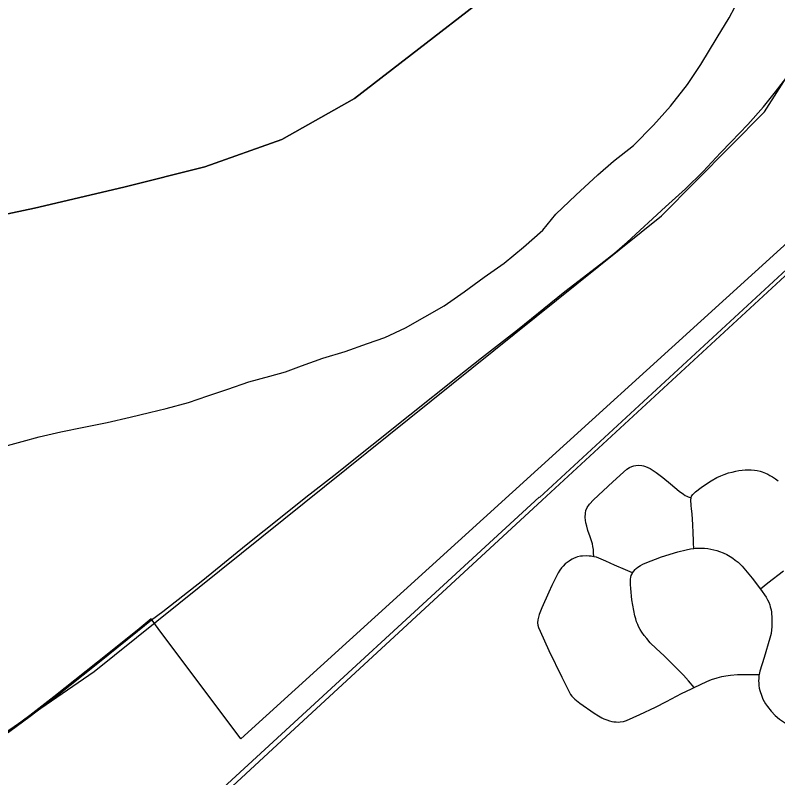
# Model space of a CAD drawing. Extents: x 0 to 34, y 0 to 22.
# Drawn here: x 3.9432 to 4.4089, y 17.9176 to 18.3832 of the extents above; entities that cross this region are included whole.
import ezdxf

# ---------------------------------------------------------------- set-up
doc = ezdxf.new("R2010")
doc.units = 0
for name, color, linetype in [('GM_X_City_Street', 7, 'Continuous'), ('GM_X_Corporation', 7, 'Continuous'), ('GM_X_Major_River', 7, 'Continuous'), ('GM_X_Rail_Line', 7, 'Continuous'), ('GM_X_State_Route', 7, 'Continuous')]:
    doc.layers.add(name, color=color, linetype=linetype)

msp = doc.modelspace()

# ---------------------------------------------------------------- linework, layer by layer
at = {"layer": 'GM_X_City_Street'}
for points in [[(4.29652, 18.05259), (4.29643, 18.05515), (4.29632, 18.05703), (4.29606, 18.05876), (4.2957, 18.06051), (4.29435, 18.06464), (4.29296, 18.06862), (4.29223, 18.07118), (4.29172, 18.07331), (4.29126, 18.07658), (4.29141, 18.07906), (4.29178, 18.08088), (4.29253, 18.08257), (4.29394, 18.0846), (4.2964, 18.08739), (4.30818, 18.09839), (4.31462, 18.10421), (4.31683, 18.10603), (4.31844, 18.10697), (4.31979, 18.1076), (4.32095, 18.10801), (4.32218, 18.10827), (4.32403, 18.10848), (4.32588, 18.10836), (4.32699, 18.10809), (4.32825, 18.10768), (4.33104, 18.10644), (4.33469, 18.10404), (4.33864, 18.10097), (4.34352, 18.097), (4.34874, 18.09262), (4.35131, 18.09077), (4.35248, 18.08997), (4.35343, 18.08946), (4.35414, 18.08916), (4.35596, 18.08844)], [(4.35596, 18.08844), (4.35631, 18.08953), (4.35699, 18.09052), (4.35878, 18.09226), (4.36225, 18.09489), (4.36533, 18.09706), (4.36825, 18.0989), (4.37176, 18.10084), (4.37419, 18.10198), (4.37623, 18.10283), (4.37895, 18.10371), (4.38099, 18.10425), (4.38333, 18.10485), (4.38525, 18.10517), (4.38722, 18.1055), (4.38896, 18.10559), (4.391, 18.10566), (4.3927, 18.1056), (4.39468, 18.10545), (4.39641, 18.10518), (4.39814, 18.1048), (4.39941, 18.10436), (4.40149, 18.10356), (4.40284, 18.1029), (4.40414, 18.10221), (4.40576, 18.10134), (4.40765, 18.10016), (4.40928, 18.09896)], [(4.3576, 18.0576), (4.35748, 18.06089), (4.35719, 18.0687), (4.35712, 18.07048), (4.35708, 18.07166), (4.35681, 18.07598), (4.35647, 18.0805), (4.35633, 18.08151), (4.3561, 18.08398), (4.35582, 18.08708), (4.35596, 18.08844)], [(4.32029, 18.04271), (4.32105, 18.04381), (4.32177, 18.04466), (4.32247, 18.04528), (4.32355, 18.04619), (4.32507, 18.0472), (4.32655, 18.04799), (4.32794, 18.04871), (4.3379, 18.05241), (4.34799, 18.05564), (4.3529, 18.05679), (4.35569, 18.05736), (4.3576, 18.0576)], [(4.3576, 18.0576), (4.3585, 18.05771), (4.36172, 18.05784), (4.36419, 18.05772), (4.36623, 18.05754), (4.36808, 18.05725), (4.36992, 18.05681), (4.3717, 18.05635), (4.37341, 18.0558), (4.37555, 18.05495), (4.37778, 18.05383), (4.37994, 18.05264), (4.38148, 18.05161), (4.38302, 18.05055), (4.38478, 18.04915), (4.38624, 18.04775), (4.38715, 18.04677), (4.39323, 18.03938), (4.3983, 18.03281)], [(4.29652, 18.05259), (4.29499, 18.05287), (4.29384, 18.053), (4.29239, 18.05313), (4.28977, 18.053), (4.28842, 18.05283), (4.28659, 18.0524), (4.28554, 18.05209), (4.28411, 18.05151), (4.28332, 18.05114), (4.28238, 18.05055), (4.28147, 18.04995), (4.28029, 18.04905), (4.27917, 18.04814), (4.27791, 18.04689), (4.27694, 18.04579), (4.27586, 18.04444), (4.27479, 18.04279), (4.2709, 18.03505), (4.26911, 18.03101), (4.26493, 18.02134), (4.2633, 18.01723), (4.26246, 18.01412), (4.26224, 18.01211), (4.26235, 18.01072), (4.26271, 18.00938), (4.26374, 18.00706), (4.26909, 17.99523), (4.27707, 17.9791), (4.28002, 17.97297), (4.28176, 17.96955), (4.28237, 17.96851), (4.28323, 17.96745), (4.28418, 17.96633), (4.28506, 17.96551), (4.28801, 17.96307), (4.29671, 17.95706), (4.29937, 17.95543), (4.30155, 17.9542), (4.30277, 17.95359), (4.30448, 17.95292), (4.30607, 17.9524), (4.30756, 17.952), (4.30886, 17.95179), (4.31015, 17.95165), (4.3115, 17.95162), (4.31278, 17.9517), (4.31473, 17.95202), (4.31651, 17.95257), (4.32054, 17.9543), (4.32462, 17.95617), (4.3342, 17.96068), (4.34088, 17.9641), (4.35013, 17.96905), (4.35623, 17.97198), (4.35795, 17.9728)], [(4.32029, 18.04271), (4.31593, 18.04459), (4.30923, 18.04749), (4.30397, 18.04992), (4.30117, 18.05109), (4.29973, 18.05164), (4.29813, 18.05219), (4.29652, 18.05259)], [(4.35795, 17.9728), (4.3545, 17.97673), (4.35136, 17.9803), (4.33947, 17.99198), (4.33464, 17.99653), (4.33104, 18.00001), (4.3289, 18.00257), (4.32731, 18.00453), (4.32589, 18.00654), (4.3248, 18.00819), (4.32396, 18.00986), (4.3234, 18.01113), (4.32271, 18.01284), (4.32217, 18.01461), (4.32166, 18.01652), (4.31985, 18.02633), (4.31911, 18.03314), (4.31895, 18.03565), (4.31907, 18.03884), (4.31923, 18.04013), (4.31948, 18.04108), (4.31993, 18.04211), (4.32029, 18.04271)], [(4.41243, 18.04378), (4.40281, 18.03632), (4.3983, 18.03281)], [(4.3983, 18.03281), (4.40179, 18.02779), (4.40275, 18.02619), (4.40342, 18.02485), (4.40403, 18.02313), (4.4044, 18.02187), (4.40482, 18.02021), (4.40504, 18.01871), (4.40535, 18.01489), (4.40532, 18.00984), (4.40514, 18.008), (4.40483, 18.00573), (4.40419, 18.00291), (4.40061, 17.99096), (4.39805, 17.98271), (4.39756, 17.98059)], [(4.35795, 17.9728), (4.36561, 17.97642), (4.36843, 17.97756), (4.37189, 17.97866), (4.37476, 17.97945), (4.37714, 17.97991), (4.38013, 17.98033), (4.38435, 17.98062), (4.38804, 17.98067), (4.39167, 17.98064), (4.39756, 17.98059)], [(4.39756, 17.98059), (4.39744, 17.97976), (4.39728, 17.97829), (4.39723, 17.9768), (4.39728, 17.97539), (4.39744, 17.97383), (4.39768, 17.97232), (4.39804, 17.9709), (4.39916, 17.96748), (4.3999, 17.96565), (4.4007, 17.9642), (4.40149, 17.96278), (4.4026, 17.96112), (4.40483, 17.95826), (4.40731, 17.9556), (4.41009, 17.9533), (4.41364, 17.95098), (4.41687, 17.94929), (4.42024, 17.948), (4.42373, 17.94712), (4.42671, 17.94677), (4.42969, 17.9468), (4.43406, 17.94728), (4.44377, 17.94869)]]:
    msp.add_lwpolyline(points, dxfattribs=at)
at = {"layer": 'GM_X_Corporation'}
for points in [[(3.90207, 18.25427), (3.95499, 18.26548), (4.00945, 18.27819), (4.05898, 18.2906), (4.10594, 18.30725), (4.15039, 18.33231), (4.18964, 18.36279), (4.22811, 18.39252)], [(4.22811, 18.39252), (4.18964, 18.36279), (4.15039, 18.33231), (4.10594, 18.30725), (4.05898, 18.2906), (4.00945, 18.27819), (3.95499, 18.26548), (3.90207, 18.25427)], [(3.90207, 18.25427), (3.95499, 18.26548), (4.00945, 18.27819), (4.05898, 18.2906), (4.10594, 18.30725), (4.15039, 18.33231), (4.18964, 18.36279), (4.22811, 18.39252)], [(3.90207, 18.25427), (3.95499, 18.26548), (4.00945, 18.27819), (4.05898, 18.2906), (4.10594, 18.30725), (4.15039, 18.33231), (4.18964, 18.36279), (4.22811, 18.39252)], [(4.22811, 18.39252), (4.18964, 18.36279), (4.15039, 18.33231), (4.10594, 18.30725), (4.05898, 18.2906), (4.00945, 18.27819), (3.95499, 18.26548), (3.90207, 18.25427)], [(4.54341, 18.36112), (4.081, 17.94135), (4.03059, 18.0087), (4.02618, 18.01459), (4.01763, 18.0076), (3.99347, 17.98822), (3.96679, 17.96704), (3.95212, 17.95566), (3.93967, 17.94652)]]:
    msp.add_lwpolyline(points, dxfattribs=at)
at = {"layer": 'GM_X_Major_River'}
msp.add_lwpolyline([(3.93385, 18.11932), (3.9475, 18.12295), (3.95774, 18.12587), (3.971, 18.12875), (3.98502, 18.13162), (3.99942, 18.13448), (4.01344, 18.13773), (4.02519, 18.14063), (4.03543, 18.14316), (4.04908, 18.1468), (4.06084, 18.15084), (4.07298, 18.15486), (4.08589, 18.15927), (4.09878, 18.16291), (4.10826, 18.16545), (4.11813, 18.16913), (4.13104, 18.17391), (4.1447, 18.17793), (4.1583, 18.18274), (4.16899, 18.18637), (4.18153, 18.19229), (4.20513, 18.20567), (4.21733, 18.21426), (4.22953, 18.22322), (4.24173, 18.23181), (4.25357, 18.24154), (4.26541, 18.25202), (4.27347, 18.2618), (4.2857, 18.27342), (4.29908, 18.28578), (4.30863, 18.29402), (4.32084, 18.30374), (4.33309, 18.31612), (4.34344, 18.32777), (4.3538, 18.34093), (4.36193, 18.35307), (4.37192, 18.36955), (4.37925, 18.38161), (4.38615, 18.39485)], dxfattribs=at)
at = {"layer": 'GM_X_Rail_Line'}
for points in [[(4.0369, 17.87629), (4.0405, 17.87963), (4.10582, 17.94022), (4.26502, 18.087), (4.55609, 18.35576), (4.76707, 18.55171), (4.9213, 18.69505), (5.34845, 19.09084), (6.00629, 19.70228), (6.04051, 19.73365)], [(4.26344, 18.0887), (4.5545, 18.35746), (4.76549, 18.55341), (4.91971, 18.69674), (5.34686, 19.09254), (6.00471, 19.70399), (6.03893, 19.73535)], [(2.20624, 17.40963), (2.27317, 17.34884), (2.53129, 17.30267), (2.6424, 17.31122), (3.24752, 17.60363), (3.90003, 17.91971), (3.99131, 17.98254), (4.33797, 18.26064), (4.40078, 18.3243), (4.44097, 18.38712), (4.46358, 18.43738), (4.47865, 18.49769), (4.49623, 18.5312), (4.52052, 18.56387), (4.5582, 18.59821), (4.78429, 18.80343)], [(4.26318, 18.08896), (4.06265, 17.90447), (4.0369, 17.87629)]]:
    msp.add_lwpolyline(points, dxfattribs=at)
at = {"layer": 'GM_X_State_Route'}
for points in [[(4.02641, 18.01403), (4.03335, 18.01919), (4.0577, 18.03832), (4.08434, 18.05989), (4.10621, 18.07733), (4.12075, 18.089), (4.13789, 18.10221), (4.18413, 18.13911), (4.21326, 18.16238), (4.22789, 18.17392), (4.24996, 18.1912), (4.27893, 18.21446), (4.30093, 18.2315), (4.30932, 18.23798), (4.31703, 18.24471), (4.34044, 18.26614), (4.35264, 18.27728), (4.36335, 18.28783), (4.37404, 18.2991), (4.38041, 18.30584), (4.39066, 18.31657), (4.4002, 18.32721), (4.40759, 18.33651), (4.4144, 18.34548)], [(3.96778, 17.96709), (3.9937, 17.98766), (4.01786, 18.00704), (4.02641, 18.01403)], [(3.90457, 17.92419), (3.92177, 17.93421), (3.93223, 17.94078), (3.9399, 17.94596), (3.95235, 17.9551), (3.96702, 17.96648), (3.96778, 17.96709)]]:
    msp.add_lwpolyline(points, dxfattribs=at)

doc.saveas('drawing.dxf')
